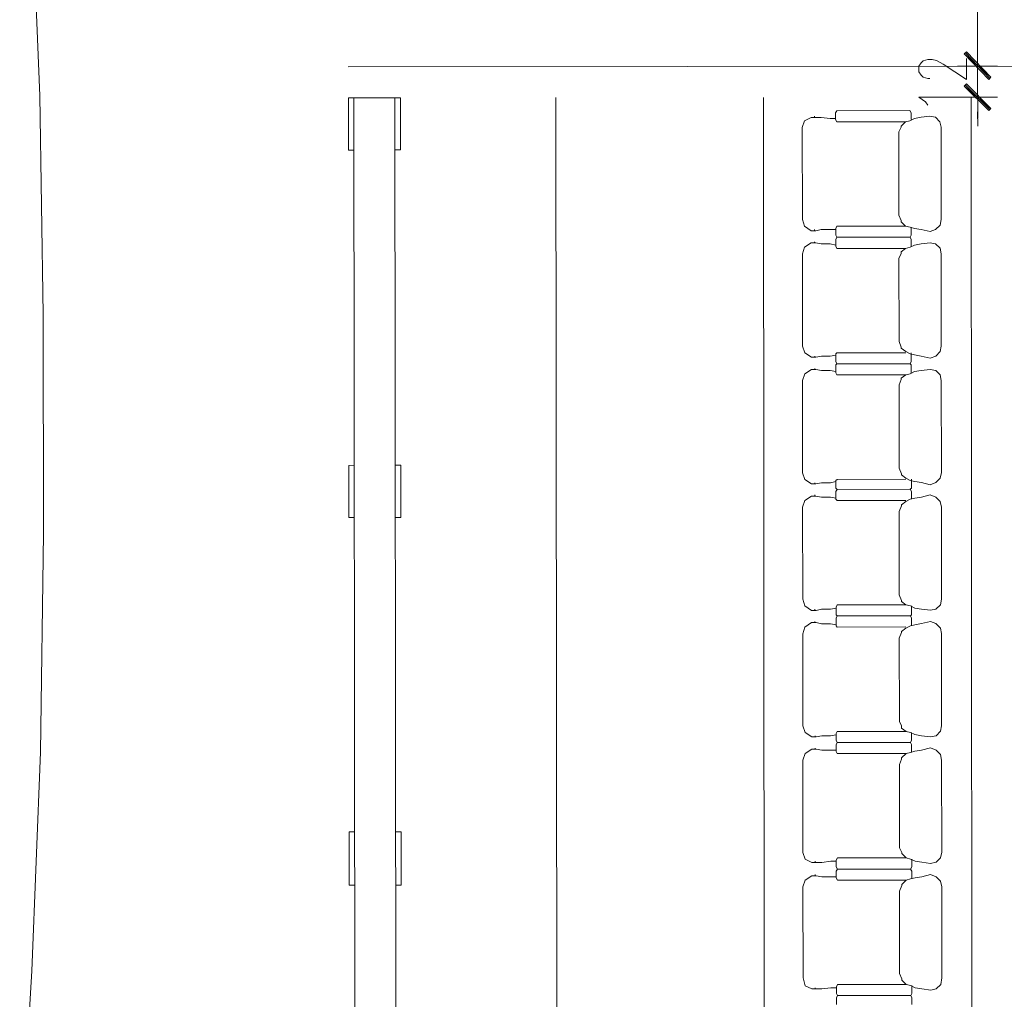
# Model space of a CAD drawing. Header units: inches. Extents: x -5850 to 5646, y 8947 to 13007.
# Tile 423 of 548: x -2164 to -1790, y 11106 to 11479. Entities that reach past the tile are written whole.
import ezdxf

# ---------------------------------------------------------------- set-up
doc = ezdxf.new("R2010")
doc.units = ezdxf.units.IN
doc.header["$MEASUREMENT"] = 0
doc.layers.add('at_Entity', color=7, linetype='Continuous')
doc.layers.add('at_Solid', color=7, linetype='Continuous')

msp = doc.modelspace()

# ---------------------------------------------------------------- hatches: boundary and pattern name
at = {"layer": 'at_Solid', "lineweight": 20}
for points in [[(-1794.72, 11456.94), (-1804.86, 11465.8), (-1804.02, 11466.65)], [(-1794.72, 11456.94), (-1804.86, 11465.8), (-1804.02, 11466.65)], [(-1795.57, 11456.09), (-1794.72, 11456.94), (-1804.86, 11465.8)], [(-1795.57, 11456.09), (-1794.72, 11456.94), (-1804.86, 11465.8)], [(-1804.01, 11454.39), (-1804.85, 11453.55), (-1794.71, 11445.11)], [(-1804.85, 11453.55), (-1794.71, 11445.11), (-1795.55, 11444.26)]]:
    msp.add_hatch(color=7, dxfattribs=at).paths.add_polyline_path(points)

# ---------------------------------------------------------------- linework, layer by layer
at = {"layer": 'at_Entity', "color": 7, "lineweight": 20}
for p, q in [((-1800, 11694.32), (-1799.8, 11467.07)), ((-2156.71, 11449.85), (-2160.16, 11533.07)), ((-1799.8, 11467.07), (-1799.8, 11472.56)), ((-1799.8, 11469.61), (-1799.78, 11453.13)), ((-1799.8, 11469.61), (-1799.78, 11453.13)), ((-1821.33, 11462.4), (-1820.49, 11463.25)), ((-1820.49, 11463.25), (-1818.8, 11463.67)), ((-1818.8, 11463.67), (-1817.11, 11463.67)), ((-1817.11, 11463.67), (-1815.42, 11463.26)), ((-1815.42, 11463.26), (-1812.89, 11461.99)), ((-1804.86, 11465.8), (-1804.02, 11466.65)), ((-1804.86, 11465.8), (-1804.02, 11466.65)), ((-1794.72, 11456.94), (-1804.86, 11465.8)), ((-1804.86, 11465.8), (-1795.57, 11456.09)), ((-1794.72, 11456.94), (-1804.86, 11465.8)), ((-1794.72, 11456.94), (-1804.86, 11465.8)), ((-1804.86, 11465.8), (-1795.57, 11456.09)), ((-1794.72, 11456.94), (-1804.86, 11465.8)), ((-1804.44, 11466.22), (-1795.14, 11456.52)), ((-1804.44, 11466.22), (-1795.14, 11456.52)), ((-1804.02, 11466.65), (-1794.72, 11456.94)), ((-1804.02, 11466.65), (-1794.72, 11456.94)), ((-1804.01, 11456.08), (-1804.02, 11464.11)), ((-2039.29, 11460.94), (-1644.35, 11461.3)), ((-1822.17, 11461.14), (-1821.33, 11462.4)), ((-1822.17, 11459.02), (-1822.17, 11461.14)), ((-1812.89, 11461.99), (-1804.01, 11456.08)), ((-1792.18, 11461.16), (-1807.39, 11461.15)), ((-1792.18, 11461.16), (-1807.39, 11461.15)), ((-1799.79, 11461.16), (-1799.78, 11449.33)), ((-1821.33, 11457.76), (-1822.17, 11459.02)), ((-1820.49, 11456.92), (-1821.33, 11457.76)), ((-1818.8, 11456.49), (-1820.49, 11456.92)), ((-1817.95, 11456.5), (-1818.8, 11456.49)), ((-1799.77, 11441.3), (-1799.79, 11457.78)), ((-1795.57, 11456.09), (-1794.72, 11456.94)), ((-1795.57, 11456.09), (-1794.72, 11456.94)), ((-1804.01, 11454.39), (-1804.85, 11453.55)), ((-1804.85, 11453.55), (-1794.71, 11445.11)), ((-1804.85, 11453.55), (-1794.71, 11445.11)), ((-1795.55, 11444.26), (-1804.85, 11453.55)), ((-1795.13, 11444.69), (-1804.43, 11453.97)), ((-1794.71, 11445.11), (-1804.01, 11454.39)), ((-2155.37, 11366.64), (-2156.71, 11449.85)), ((-2039.28, 11449.12), (-2019.43, 11449.13)), ((-2039.26, 11429.26), (-2039.28, 11449.12)), ((-2037.17, 11449.12), (-2036.76, 10995.46)), ((-2021.13, 10995.47), (-2021.54, 11449.13)), ((-2019.43, 11449.13), (-2019.41, 11429.28)), ((-1960.29, 11449.19), (-1959.4, 10455.28)), ((-1881.3, 11449.26), (-1880.41, 10455.35)), ((-1822.16, 11449.31), (-1804, 11449.33)), ((-1819.63, 11447.62), (-1822.16, 11449.31)), ((-1807.38, 11449.32), (-1792.17, 11449.34)), ((-1802.31, 11449.33), (-1801.42, 10455.42)), ((-1853.42, 11444.21), (-1825.54, 11444.24)), ((-1825.54, 11444.24), (-1825.12, 11443.39)), ((-1818.79, 11446.36), (-1819.63, 11447.62)), ((-1794.71, 11445.11), (-1795.55, 11444.26)), ((-1865.66, 11440.4), (-1863.13, 11441.67)), ((-1862.71, 11441.67), (-1863.13, 11441.67)), ((-1862.71, 11441.67), (-1861.44, 11441.67)), ((-1861.87, 11441.67), (-1861.87, 11442.09)), ((-1861.44, 11441.67), (-1859.33, 11441.68)), ((-1859.33, 11441.68), (-1855.95, 11441.25)), ((-1855.95, 11441.25), (-1853.84, 11441.26)), ((-1853.42, 11444.21), (-1853.84, 11443.36)), ((-1853.84, 11443.36), (-1853.84, 11440.83)), ((-1853.84, 11440.83), (-1853.42, 11439.99)), ((-1825.54, 11440.43), (-1823.85, 11441.28)), ((-1825.12, 11443.39), (-1825.12, 11440.86)), ((-1825.12, 11440.86), (-1825.12, 11441.28)), ((-1821.32, 11441.71), (-1823.85, 11441.28)), ((-1817.94, 11442.13), (-1821.32, 11441.71)), ((-1815.82, 11441.71), (-1817.94, 11442.13)), ((-1814.13, 11440.03), (-1815.82, 11441.71)), ((-1799.78, 11443.84), (-1799.77, 11438.34)), ((-1866.51, 11437.87), (-1865.66, 11440.4)), ((-1866.48, 11402.81), (-1866.51, 11437.87)), ((-1853.42, 11439.99), (-1827.22, 11440.01)), ((-1829.76, 11436.21), (-1828.92, 11437.9)), ((-1828.92, 11438.32), (-1827.22, 11440.01)), ((-1828.92, 11438.32), (-1828.92, 11437.9)), ((-1825.54, 11440.43), (-1827.22, 11440.01)), ((-1813.71, 11437.91), (-1814.13, 11440.03)), ((-1813.68, 11402.85), (-1813.71, 11437.91)), ((-1829.73, 11404.53), (-1829.76, 11436.21)), ((-2037.15, 11429.27), (-2039.26, 11429.26)), ((-2019.41, 11429.28), (-2021.52, 11429.28)), ((-1828.89, 11402.42), (-1829.73, 11404.53)), ((-1865.63, 11400.27), (-1866.48, 11402.81)), ((-1863.09, 11398.58), (-1865.63, 11400.27)), ((-1853.38, 11400.28), (-1853.8, 11399.44)), ((-1853.8, 11399.44), (-1853.8, 11396.9)), ((-1853.38, 11400.28), (-1827.19, 11400.3)), ((-1828.89, 11401.99), (-1828.89, 11402.42)), ((-1827.19, 11400.3), (-1828.89, 11401.99)), ((-1825.5, 11399.88), (-1827.19, 11400.3)), ((-1823.81, 11399.47), (-1825.5, 11399.88)), ((-1825.08, 11399.88), (-1825.08, 11399.46)), ((-1825.08, 11399.46), (-1825.08, 11396.93)), ((-1821.28, 11399.04), (-1823.81, 11399.47)), ((-1815.78, 11399.05), (-1814.1, 11400.74)), ((-1814.1, 11400.74), (-1813.68, 11402.85)), ((-1862.67, 11398.58), (-1863.09, 11398.58)), ((-1862.67, 11398.58), (-1861.4, 11398.58)), ((-1861.83, 11398.58), (-1861.83, 11399.01)), ((-1861.4, 11398.58), (-1859.29, 11399.01)), ((-1859.29, 11399.01), (-1853.8, 11399.02)), ((-1853.8, 11396.9), (-1853.38, 11396.06)), ((-1853.38, 11396.06), (-1853.8, 11395.21)), ((-1853.38, 11396.06), (-1825.5, 11396.08)), ((-1853.38, 11396.06), (-1825.5, 11396.08)), ((-1825.08, 11396.93), (-1825.5, 11396.08)), ((-1825.5, 11396.08), (-1825.08, 11395.24)), ((-1817.9, 11398.21), (-1821.28, 11399.04)), ((-1817.9, 11398.21), (-1815.78, 11399.05)), ((-1866.47, 11389.71), (-1865.62, 11392.25)), ((-1865.62, 11392.25), (-1863.09, 11393.94)), ((-1862.67, 11393.94), (-1863.09, 11393.94)), ((-1862.67, 11393.94), (-1861.4, 11393.94)), ((-1861.82, 11393.94), (-1861.82, 11394.36)), ((-1861.4, 11393.94), (-1859.29, 11393.52)), ((-1859.29, 11393.52), (-1855.91, 11393.52)), ((-1855.91, 11393.52), (-1853.8, 11393.1)), ((-1853.8, 11395.21), (-1853.8, 11392.68)), ((-1853.8, 11392.68), (-1853.37, 11391.83)), ((-1853.37, 11391.83), (-1827.18, 11391.86)), ((-1828.88, 11390.59), (-1827.18, 11391.86)), ((-1825.5, 11392.28), (-1827.18, 11391.86)), ((-1825.5, 11392.28), (-1823.81, 11393.13)), ((-1825.08, 11395.24), (-1825.07, 11392.71)), ((-1825.07, 11392.71), (-1825.08, 11393.13)), ((-1821.27, 11393.55), (-1823.81, 11393.13)), ((-1817.89, 11393.98), (-1821.27, 11393.55)), ((-1815.78, 11393.56), (-1817.89, 11393.98)), ((-1814.09, 11391.87), (-1815.78, 11393.56)), ((-1813.67, 11389.76), (-1814.09, 11391.87)), ((-1866.43, 11354.65), (-1866.47, 11389.71)), ((-1829.72, 11388.06), (-1828.88, 11389.74)), ((-1829.69, 11356.37), (-1829.72, 11388.06)), ((-1828.88, 11390.59), (-1828.88, 11389.74)), ((-1813.64, 11354.7), (-1813.67, 11389.76)), ((-2155.29, 11283.43), (-2155.37, 11366.64)), ((-1865.58, 11352.12), (-1866.43, 11354.65)), ((-1828.84, 11354.26), (-1829.69, 11356.37)), ((-1814.05, 11352.59), (-1813.64, 11354.7)), ((-1863.05, 11350.43), (-1865.58, 11352.12)), ((-1861.79, 11350.43), (-1861.79, 11350.86)), ((-1861.36, 11350.43), (-1859.25, 11350.86)), ((-1859.25, 11350.86), (-1855.87, 11350.86)), ((-1855.87, 11350.86), (-1853.76, 11351.28)), ((-1853.34, 11352.13), (-1853.76, 11351.7)), ((-1853.76, 11351.7), (-1853.76, 11348.75)), ((-1853.34, 11352.13), (-1827.15, 11352.15)), ((-1828.84, 11353.84), (-1828.84, 11354.26)), ((-1827.15, 11352.58), (-1828.84, 11353.84)), ((-1825.46, 11351.73), (-1827.15, 11352.58)), ((-1823.77, 11351.31), (-1825.46, 11351.73)), ((-1825.04, 11351.73), (-1825.04, 11352.15)), ((-1825.04, 11351.73), (-1825.04, 11348.77)), ((-1821.23, 11350.89), (-1823.77, 11351.31)), ((-1817.85, 11350.05), (-1821.23, 11350.89)), ((-1817.85, 11350.05), (-1815.74, 11350.9)), ((-1815.74, 11350.9), (-1814.05, 11352.59)), ((-1862.63, 11350.43), (-1863.05, 11350.43)), ((-1862.63, 11350.43), (-1861.36, 11350.43)), ((-1853.76, 11348.75), (-1853.34, 11347.91)), ((-1853.34, 11347.91), (-1853.76, 11347.48)), ((-1853.76, 11347.48), (-1853.76, 11344.53)), ((-1853.34, 11347.91), (-1825.46, 11347.93)), ((-1853.34, 11347.91), (-1825.46, 11347.93)), ((-1825.04, 11348.77), (-1825.46, 11347.93)), ((-1825.46, 11347.93), (-1825.03, 11347.51)), ((-1825.03, 11347.51), (-1825.03, 11344.55)), ((-1866.42, 11341.56), (-1865.58, 11344.09)), ((-1865.58, 11344.09), (-1863.05, 11345.79)), ((-1862.62, 11345.79), (-1863.05, 11345.79)), ((-1862.62, 11345.79), (-1861.36, 11345.79)), ((-1861.78, 11345.79), (-1861.78, 11346.2)), ((-1861.36, 11345.79), (-1859.24, 11345.37)), ((-1859.24, 11345.37), (-1855.86, 11345.37)), ((-1855.86, 11345.37), (-1853.76, 11344.95)), ((-1853.76, 11344.53), (-1853.33, 11343.68)), ((-1853.33, 11343.68), (-1827.14, 11343.7)), ((-1828.83, 11342.44), (-1827.14, 11343.7)), ((-1825.46, 11344.13), (-1827.14, 11343.7)), ((-1825.46, 11344.13), (-1823.77, 11344.98)), ((-1825.03, 11344.55), (-1825.03, 11344.98)), ((-1821.23, 11345.4), (-1823.77, 11344.98)), ((-1817.85, 11345.83), (-1821.23, 11345.4)), ((-1815.74, 11345.4), (-1817.85, 11345.83)), ((-1814.05, 11343.72), (-1815.74, 11345.4)), ((-1813.63, 11341.6), (-1814.05, 11343.72)), ((-1866.39, 11306.5), (-1866.42, 11341.56)), ((-1829.67, 11339.9), (-1828.83, 11342.01)), ((-1829.64, 11308.22), (-1829.67, 11339.9)), ((-1828.83, 11342.44), (-1828.83, 11342.01)), ((-1813.59, 11306.54), (-1813.63, 11341.6)), ((-2039.16, 11309.3), (-2037.04, 11309.31)), ((-2039.14, 11289.45), (-2039.16, 11309.3)), ((-2021.41, 11309.32), (-2019.31, 11309.32)), ((-2019.31, 11309.32), (-2019.29, 11289.46)), ((-1865.54, 11303.97), (-1866.39, 11306.5)), ((-1828.8, 11306.11), (-1829.64, 11308.22)), ((-1828.8, 11305.69), (-1828.8, 11306.11)), ((-1827.1, 11304.42), (-1828.8, 11305.69)), ((-1814.01, 11304.44), (-1813.59, 11306.54)), ((-1863.01, 11302.28), (-1865.54, 11303.97)), ((-1862.58, 11302.28), (-1863.01, 11302.28)), ((-1862.58, 11302.28), (-1861.32, 11302.28)), ((-1861.74, 11302.28), (-1861.74, 11302.7)), ((-1861.32, 11302.28), (-1859.21, 11302.71)), ((-1859.21, 11302.71), (-1855.83, 11302.71)), ((-1855.83, 11302.71), (-1853.72, 11303.13)), ((-1853.3, 11303.98), (-1853.72, 11303.55)), ((-1853.72, 11303.55), (-1853.72, 11300.6)), ((-1853.3, 11303.98), (-1827.1, 11304)), ((-1825.42, 11303.58), (-1827.1, 11304.42)), ((-1823.73, 11303.16), (-1825.42, 11303.58)), ((-1825, 11303.58), (-1825, 11304)), ((-1825, 11303.58), (-1824.99, 11300.62)), ((-1821.19, 11302.74), (-1823.73, 11303.16)), ((-1817.81, 11301.89), (-1821.19, 11302.74)), ((-1817.81, 11301.89), (-1815.7, 11302.74)), ((-1815.7, 11302.74), (-1814.01, 11304.44)), ((-1853.72, 11300.6), (-1853.29, 11300.17)), ((-1853.29, 11300.17), (-1853.72, 11299.33)), ((-1853.72, 11299.33), (-1853.71, 11296.38)), ((-1853.29, 11300.17), (-1825.42, 11300.2)), ((-1853.29, 11300.17), (-1825.42, 11300.2)), ((-1824.99, 11300.62), (-1825.42, 11300.2)), ((-1825.42, 11300.2), (-1824.99, 11299.36)), ((-1824.99, 11299.36), (-1824.99, 11296.4)), ((-1817.81, 11298.09), (-1821.19, 11297.25)), ((-1815.69, 11297.25), (-1817.81, 11298.09)), ((-1866.38, 11293.4), (-1865.53, 11295.94)), ((-1865.53, 11295.94), (-1863, 11297.63)), ((-1862.58, 11297.63), (-1863, 11297.63)), ((-1862.58, 11297.63), (-1861.31, 11297.63)), ((-1861.74, 11297.63), (-1861.74, 11298.05)), ((-1861.31, 11297.63), (-1859.2, 11297.21)), ((-1859.2, 11297.21), (-1855.82, 11297.22)), ((-1855.82, 11297.22), (-1853.71, 11296.79)), ((-1853.71, 11296.38), (-1853.29, 11295.95)), ((-1853.29, 11295.95), (-1827.1, 11295.98)), ((-1828.79, 11294.28), (-1827.1, 11295.55)), ((-1825.41, 11296.4), (-1827.1, 11295.55)), ((-1825.41, 11296.4), (-1823.72, 11296.82)), ((-1824.99, 11296.4), (-1824.99, 11296.82)), ((-1821.19, 11297.25), (-1823.72, 11296.82)), ((-1814, 11295.56), (-1815.69, 11297.25)), ((-1813.58, 11293.45), (-1814, 11295.56)), ((-1866.35, 11258.34), (-1866.38, 11293.4)), ((-1829.63, 11291.75), (-1828.79, 11293.86)), ((-1829.6, 11260.07), (-1829.63, 11291.75)), ((-1828.79, 11294.28), (-1828.79, 11293.86)), ((-1813.55, 11258.39), (-1813.58, 11293.45)), ((-2037.03, 11289.45), (-2039.14, 11289.45)), ((-2019.29, 11289.46), (-2021.4, 11289.46)), ((-2156.49, 11200.22), (-2155.29, 11283.43)), ((-1865.5, 11255.81), (-1866.35, 11258.34)), ((-1828.76, 11257.95), (-1829.6, 11260.07)), ((-1828.76, 11257.54), (-1828.76, 11257.95)), ((-1827.06, 11256.27), (-1828.76, 11257.54)), ((-1813.97, 11256.28), (-1813.55, 11258.39)), ((-1862.97, 11254.13), (-1865.5, 11255.81)), ((-1862.54, 11254.13), (-1862.97, 11254.13)), ((-1862.54, 11254.13), (-1861.28, 11254.13)), ((-1861.7, 11254.13), (-1861.7, 11254.55)), ((-1861.28, 11254.13), (-1859.16, 11254.55)), ((-1859.16, 11254.55), (-1855.78, 11254.55)), ((-1855.78, 11254.55), (-1853.68, 11254.98)), ((-1853.25, 11256.25), (-1853.68, 11255.4)), ((-1853.68, 11255.4), (-1853.67, 11252.44)), ((-1853.25, 11256.25), (-1827.06, 11256.27)), ((-1825.38, 11255.85), (-1827.06, 11256.27)), ((-1823.69, 11255), (-1825.38, 11255.85)), ((-1824.95, 11255.43), (-1824.95, 11255.85)), ((-1824.95, 11255.43), (-1824.95, 11252.47)), ((-1821.15, 11254.58), (-1823.69, 11255)), ((-1817.77, 11254.17), (-1821.15, 11254.58)), ((-1817.77, 11254.17), (-1815.66, 11254.59)), ((-1815.66, 11254.59), (-1813.97, 11256.28)), ((-1865.49, 11247.78), (-1862.96, 11249.48)), ((-1862.54, 11249.48), (-1862.96, 11249.48)), ((-1862.54, 11249.48), (-1861.27, 11249.48)), ((-1861.7, 11249.48), (-1861.7, 11249.9)), ((-1861.27, 11249.48), (-1859.16, 11249.06)), ((-1853.67, 11252.44), (-1853.25, 11252.02)), ((-1853.25, 11252.02), (-1853.67, 11251.18)), ((-1853.67, 11251.18), (-1853.67, 11248.22)), ((-1853.25, 11252.02), (-1825.37, 11252.05)), ((-1853.25, 11252.02), (-1825.37, 11252.05)), ((-1824.95, 11252.47), (-1825.37, 11252.05)), ((-1825.37, 11252.05), (-1824.95, 11251.2)), ((-1824.95, 11251.2), (-1824.95, 11248.24)), ((-1817.76, 11249.94), (-1821.14, 11249.09)), ((-1815.65, 11249.1), (-1817.76, 11249.94)), ((-1866.34, 11245.25), (-1865.49, 11247.78)), ((-1859.16, 11249.06), (-1855.78, 11249.06)), ((-1855.78, 11249.06), (-1853.67, 11248.64)), ((-1853.67, 11248.22), (-1853.25, 11247.79)), ((-1853.25, 11247.79), (-1827.05, 11247.82)), ((-1829.59, 11243.59), (-1828.75, 11245.71)), ((-1828.75, 11246.13), (-1827.05, 11247.4)), ((-1828.75, 11246.13), (-1828.75, 11245.71)), ((-1825.37, 11248.24), (-1827.05, 11247.4)), ((-1825.37, 11248.24), (-1823.68, 11248.67)), ((-1824.95, 11248.24), (-1824.95, 11248.67)), ((-1821.14, 11249.09), (-1823.68, 11248.67)), ((-1813.96, 11247.41), (-1815.65, 11249.1)), ((-1813.54, 11245.3), (-1813.96, 11247.41)), ((-1866.31, 11210.19), (-1866.34, 11245.25)), ((-1829.56, 11211.91), (-1829.59, 11243.59)), ((-1813.51, 11210.24), (-1813.54, 11245.3)), ((-1828.71, 11210.23), (-1829.56, 11211.91)), ((-1865.46, 11207.66), (-1866.31, 11210.19)), ((-1828.71, 11209.38), (-1828.71, 11210.23)), ((-1827.02, 11208.11), (-1828.71, 11209.38)), ((-1813.92, 11208.13), (-1813.51, 11210.24)), ((-1862.92, 11205.97), (-1865.46, 11207.66)), ((-1862.5, 11205.97), (-1862.92, 11205.97)), ((-1862.5, 11205.97), (-1861.23, 11205.97)), ((-1861.66, 11205.97), (-1861.66, 11206.39)), ((-1861.23, 11205.97), (-1859.12, 11206.4)), ((-1859.12, 11206.4), (-1855.74, 11206.4)), ((-1855.74, 11206.4), (-1853.63, 11206.82)), ((-1853.21, 11208.09), (-1853.63, 11207.25)), ((-1853.63, 11207.25), (-1853.63, 11204.71)), ((-1853.63, 11204.71), (-1853.21, 11203.87)), ((-1853.21, 11208.09), (-1827.02, 11208.11)), ((-1825.33, 11207.7), (-1827.02, 11208.11)), ((-1823.64, 11206.85), (-1825.33, 11207.7)), ((-1824.91, 11204.74), (-1825.33, 11203.89)), ((-1824.91, 11207.27), (-1824.91, 11207.7)), ((-1824.91, 11207.27), (-1824.91, 11204.74)), ((-1821.11, 11206.43), (-1823.64, 11206.85)), ((-1817.73, 11206.01), (-1821.11, 11206.43)), ((-1817.73, 11206.01), (-1815.61, 11206.43)), ((-1815.61, 11206.43), (-1813.92, 11208.13)), ((-1865.45, 11199.63), (-1862.92, 11201.32)), ((-1862.49, 11201.32), (-1862.92, 11201.32)), ((-1862.49, 11201.32), (-1861.23, 11201.32)), ((-1861.65, 11201.32), (-1861.65, 11201.75)), ((-1861.23, 11201.32), (-1859.11, 11200.9)), ((-1859.11, 11200.9), (-1853.63, 11200.91)), ((-1853.21, 11203.87), (-1853.63, 11203.02)), ((-1853.63, 11203.02), (-1853.63, 11200.49)), ((-1853.21, 11203.87), (-1825.33, 11203.89)), ((-1853.21, 11203.87), (-1825.33, 11203.89)), ((-1825.33, 11203.89), (-1824.91, 11203.05)), ((-1824.91, 11203.05), (-1824.9, 11200.51)), ((-1821.1, 11200.94), (-1823.64, 11200.52)), ((-1817.72, 11201.79), (-1821.1, 11200.94)), ((-1815.61, 11200.94), (-1817.72, 11201.79)), ((-1813.92, 11199.25), (-1815.61, 11200.94)), ((-2159.79, 11117), (-2156.49, 11200.22)), ((-1866.29, 11197.1), (-1865.45, 11199.63)), ((-1866.26, 11162.04), (-1866.29, 11197.1)), ((-1853.63, 11200.49), (-1853.2, 11199.64)), ((-1853.2, 11199.64), (-1827.01, 11199.67)), ((-1829.54, 11195.44), (-1828.7, 11197.56)), ((-1828.7, 11197.97), (-1827.01, 11199.67)), ((-1828.7, 11197.97), (-1828.7, 11197.56)), ((-1825.33, 11200.09), (-1827.01, 11199.67)), ((-1825.33, 11200.09), (-1823.64, 11200.52)), ((-1824.9, 11200.51), (-1824.9, 11200.09)), ((-1813.5, 11197.15), (-1813.92, 11199.25)), ((-1813.47, 11162.09), (-1813.5, 11197.15)), ((-1829.52, 11163.76), (-1829.54, 11195.44)), ((-2039.01, 11149.63), (-2039.03, 11169.91)), ((-2039.03, 11169.91), (-2036.92, 11169.91)), ((-2021.29, 11169.93), (-2019.18, 11169.93)), ((-2019.18, 11169.93), (-2019.16, 11149.65)), ((-1828.67, 11162.07), (-1829.52, 11163.76)), ((-1865.41, 11159.5), (-1866.26, 11162.04)), ((-1862.88, 11158.24), (-1865.41, 11159.5)), ((-1853.17, 11159.94), (-1853.59, 11159.1)), ((-1853.17, 11159.94), (-1826.97, 11159.96)), ((-1828.67, 11161.65), (-1828.67, 11162.07)), ((-1826.97, 11159.96), (-1828.67, 11161.65)), ((-1825.29, 11159.54), (-1826.97, 11159.96)), ((-1823.6, 11158.7), (-1825.29, 11159.54)), ((-1824.87, 11159.12), (-1824.87, 11159.54)), ((-1815.57, 11158.28), (-1813.88, 11159.97)), ((-1813.88, 11159.97), (-1813.47, 11162.09)), ((-1862.46, 11158.24), (-1862.88, 11158.24)), ((-1862.46, 11158.24), (-1861.19, 11158.24)), ((-1861.61, 11158.24), (-1861.61, 11158.66)), ((-1861.19, 11158.24), (-1859.08, 11158.24)), ((-1859.08, 11158.24), (-1855.7, 11158.67)), ((-1855.7, 11158.67), (-1853.59, 11158.67)), ((-1853.59, 11159.1), (-1853.59, 11156.56)), ((-1853.59, 11156.56), (-1853.16, 11155.71)), ((-1853.16, 11155.71), (-1853.59, 11154.87)), ((-1853.16, 11155.71), (-1825.29, 11155.74)), ((-1853.16, 11155.71), (-1825.29, 11155.74)), ((-1824.86, 11156.58), (-1825.29, 11155.74)), ((-1825.29, 11155.74), (-1824.86, 11154.89)), ((-1824.87, 11159.12), (-1824.86, 11156.58)), ((-1821.06, 11158.28), (-1823.6, 11158.7)), ((-1817.68, 11157.86), (-1821.06, 11158.28)), ((-1817.68, 11157.86), (-1815.57, 11158.28)), ((-1865.41, 11151.48), (-1862.88, 11153.17)), ((-1862.45, 11153.17), (-1862.88, 11153.17)), ((-1862.45, 11153.17), (-1861.19, 11153.17)), ((-1861.61, 11153.17), (-1861.61, 11153.6)), ((-1861.19, 11153.17), (-1859.07, 11152.75)), ((-1859.07, 11152.75), (-1853.58, 11152.75)), ((-1853.59, 11154.87), (-1853.58, 11152.34)), ((-1853.58, 11152.34), (-1853.16, 11151.49)), ((-1825.28, 11151.94), (-1823.59, 11152.36)), ((-1824.86, 11154.89), (-1824.86, 11152.36)), ((-1824.86, 11152.36), (-1824.86, 11151.94)), ((-1821.06, 11152.78), (-1823.59, 11152.36)), ((-1817.68, 11153.63), (-1821.06, 11152.78)), ((-1815.56, 11152.79), (-1817.68, 11153.63)), ((-1813.87, 11151.1), (-1815.56, 11152.79)), ((-2036.9, 11149.64), (-2039.01, 11149.63)), ((-2019.16, 11149.65), (-2021.27, 11149.65)), ((-1866.25, 11148.95), (-1865.41, 11151.48)), ((-1866.22, 11114.31), (-1866.25, 11148.95)), ((-1853.16, 11151.49), (-1826.97, 11151.51)), ((-1829.5, 11147.29), (-1828.66, 11149.4)), ((-1828.66, 11149.82), (-1826.97, 11151.51)), ((-1828.66, 11149.82), (-1828.66, 11149.4)), ((-1825.28, 11151.94), (-1826.97, 11151.51)), ((-1813.45, 11148.99), (-1813.87, 11151.1)), ((-1813.42, 11114.35), (-1813.45, 11148.99)), ((-1829.47, 11116.03), (-1829.5, 11147.29)), ((-2164.36, 11033.78), (-2159.79, 11117)), ((-1828.63, 11113.92), (-1829.47, 11116.03)), ((-1865.37, 11111.35), (-1866.22, 11114.31)), ((-1862.84, 11110.09), (-1865.37, 11111.35)), ((-1853.12, 11111.79), (-1853.55, 11110.94)), ((-1853.55, 11110.94), (-1853.55, 11108.41)), ((-1853.12, 11111.79), (-1826.93, 11111.81)), ((-1828.63, 11113.5), (-1828.63, 11113.92)), ((-1826.93, 11111.81), (-1828.63, 11113.5)), ((-1825.25, 11111.39), (-1826.93, 11111.81)), ((-1823.56, 11110.55), (-1825.25, 11111.39)), ((-1824.82, 11110.96), (-1824.82, 11111.39)), ((-1824.82, 11110.96), (-1824.82, 11108.43)), ((-1815.53, 11110.13), (-1813.84, 11111.82)), ((-1813.84, 11111.82), (-1813.42, 11114.35)), ((-1862.41, 11110.09), (-1862.84, 11110.09)), ((-1862.41, 11110.09), (-1861.15, 11110.09)), ((-1861.57, 11110.09), (-1861.57, 11110.51)), ((-1861.15, 11110.09), (-1859.03, 11110.09)), ((-1859.03, 11110.09), (-1855.65, 11110.52)), ((-1855.65, 11110.52), (-1853.55, 11110.52)), ((-1853.55, 11108.41), (-1853.12, 11107.56)), ((-1853.12, 11107.56), (-1853.54, 11106.72)), ((-1853.12, 11107.56), (-1825.24, 11107.58)), ((-1853.12, 11107.56), (-1825.24, 11107.58)), ((-1824.82, 11108.43), (-1825.24, 11107.58)), ((-1825.24, 11107.58), (-1824.82, 11106.74)), ((-1821.02, 11110.12), (-1823.56, 11110.55)), ((-1817.64, 11109.7), (-1821.02, 11110.12)), ((-1817.64, 11109.7), (-1815.53, 11110.13)), ((-1853.54, 11106.72), (-1853.54, 11104.18)), ((-1824.82, 11106.74), (-1824.82, 11104.2))]:
    msp.add_line(p, q, dxfattribs=at)

doc.saveas('drawing.dxf')
